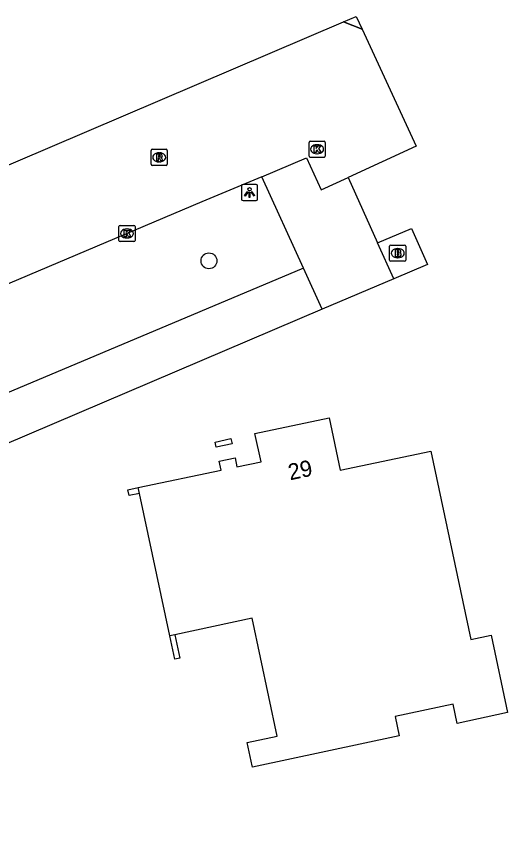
# Model space of a CAD drawing. Extents: x 162417 to 163721, y 384268 to 385416.
# Drawn here: x 163205.3 to 163235.6, y 384770.5 to 384821 of the extents above; entities that cross this region are included whole.
import ezdxf

# ---------------------------------------------------------------- set-up
doc = ezdxf.new("R2010")
doc.units = 0
for name, color, linetype in [('IMGEO_Boom', 7, 'Continuous'), ('IMGEO_Brandkraan', 7, 'Continuous'), ('IMGEO_Erf', 7, 'Continuous'), ('IMGEO_Groenvoorziening', 7, 'Continuous'), ('IMGEO_Hek', 7, 'Continuous'), ('IMGEO_Kolk', 7, 'Continuous'), ('IMGEO_Lichtpunt', 7, 'Continuous'), ('IMGEO_Muur', 7, 'Continuous'), ('IMGEO_Pand', 7, 'Continuous'), ('IMGEO_Pand_nummerreeks', 7, 'Continuous'), ('IMGEO_Rijbaan_lokaal_gesloten', 7, 'Continuous'), ('IMGEO_Rioolput', 7, 'Continuous'), ('IMGEO_Voetpad_open', 7, 'Continuous')]:
    doc.layers.add(name, color=color, linetype=linetype)

msp = doc.modelspace()

# ---------------------------------------------------------------- linework, layer by layer
at = {"layer": 'IMGEO_Boom'}
msp.add_circle((163217.153, 384805.902), 0.489, dxfattribs=at)
at = {"layer": 'IMGEO_Brandkraan'}
for p, q in [((163228.308, 384805.952), (163228.308, 384806.804)), ((163228.383, 384806.878), (163229.235, 384806.878)), ((163229.309, 384806.804), (163229.309, 384805.952)), ((163228.796, 384806.658), (163228.821, 384806.658)), ((163229.235, 384805.878), (163228.383, 384805.878)), ((163228.819, 384806.098), (163228.794, 384806.098))]:
    msp.add_line(p, q, dxfattribs=at)
for points in [[(163228.308, 384805.952), (163228.308, 384806.804)], [(163228.383, 384806.878), (163229.235, 384806.878)], [(163229.309, 384806.804), (163229.309, 384805.952)], [(163228.656, 384806.578), (163228.656, 384806.178), (163228.869, 384806.178)], [(163228.887, 384806.578), (163228.656, 384806.578)], [(163228.835, 384806.497), (163228.781, 384806.497), (163228.781, 384806.421)], [(163228.781, 384806.421), (163228.834, 384806.421)], [(163228.843, 384806.345), (163228.781, 384806.345), (163228.781, 384806.264)], [(163229.235, 384805.878), (163228.383, 384805.878)], [(163228.781, 384806.264), (163228.843, 384806.264)]]:
    msp.add_lwpolyline(points, dxfattribs=at)
for centre, radius, start, end in [((163228.385, 384806.802), 0.0765, 91.552, 178.448), ((163228.385, 384806.802), 0.0765, 91.552, 178.448), ((163229.233, 384806.802), 0.0765, 1.552, 88.448), ((163229.233, 384806.802), 0.0765, 1.552, 88.448), ((163228.836, 384806.459), 0.0379, 267.8285, 90.9355), ((163228.844, 384806.304), 0.0404, 269.8759, 90.5077), ((163228.891, 384806.433), 0.145, 59.4692, 91.5367), ((163228.916, 384806.48), 0.0922, 285.5137, 58.1501), ((163228.921, 384806.288), 0.105, 301.3115, 78.989), ((163228.385, 384805.954), 0.0765, 181.552, 268.448), ((163228.385, 384805.954), 0.0765, 181.552, 268.448), ((163228.875, 384806.429), 0.251, 268.6676, 293.5347), ((163229.233, 384805.954), 0.0765, 271.552, 358.448), ((163229.233, 384805.954), 0.0765, 271.552, 358.448)]:
    msp.add_arc(centre, radius, start, end, dxfattribs=at)
for centre, major_axis, ratio, start_param, end_param in [((163228.795, 384806.378), (-0.387, 0.002), 0.722429, 4.712389, 7.853982), ((163228.82, 384806.378), (-0.39, 0.002), 0.717154, 1.570796, 4.712389)]:
    msp.add_ellipse(centre, major_axis=major_axis, ratio=ratio, start_param=start_param, end_param=end_param, dxfattribs=at)
at = {"layer": 'IMGEO_Erf'}
msp.add_lwpolyline([(163225.47, 384820.661), (163226.246, 384820.995), (163226.612, 384820.203)], dxfattribs=at)
at = {"layer": 'IMGEO_Groenvoorziening'}
msp.add_lwpolyline([(163227.566, 384807.013), (163229.658, 384807.895), (163230.655, 384805.678), (163228.563, 384804.796)], dxfattribs=at)
at = {"layer": 'IMGEO_Hek'}
msp.add_lwpolyline([(163225.47, 384820.661), (163226.612, 384820.203)], dxfattribs=at)
at = {"layer": 'IMGEO_Kolk'}
for p, q in [((163223.331, 384812.367), (163223.331, 384813.219)), ((163223.406, 384813.293), (163224.258, 384813.293)), ((163223.819, 384813.073), (163223.844, 384813.073)), ((163224.332, 384813.219), (163224.332, 384812.367)), ((163223.842, 384812.513), (163223.817, 384812.513)), ((163224.258, 384812.293), (163223.406, 384812.293)), ((163211.594, 384807.168), (163211.594, 384808.02)), ((163211.669, 384808.094), (163212.521, 384808.094)), ((163212.082, 384807.874), (163212.107, 384807.874)), ((163212.595, 384808.02), (163212.595, 384807.168)), ((163212.105, 384807.314), (163212.08, 384807.314)), ((163212.521, 384807.094), (163211.669, 384807.094))]:
    msp.add_line(p, q, dxfattribs=at)
for points in [[(163223.331, 384812.367), (163223.331, 384813.219)], [(163223.406, 384813.293), (163224.258, 384813.293)], [(163223.652, 384812.993), (163223.775, 384812.993), (163223.775, 384812.842), (163223.905, 384812.993), (163224.069, 384812.993), (163223.923, 384812.842), (163224.076, 384812.593), (163223.924, 384812.593), (163223.839, 384812.757), (163223.775, 384812.69), (163223.775, 384812.593), (163223.652, 384812.593), (163223.652, 384812.993)], [(163224.332, 384813.219), (163224.332, 384812.367)], [(163224.258, 384812.293), (163223.406, 384812.293)], [(163211.594, 384807.168), (163211.594, 384808.02)], [(163211.669, 384808.094), (163212.521, 384808.094)], [(163212.595, 384808.02), (163212.595, 384807.168)], [(163211.915, 384807.794), (163212.038, 384807.794), (163212.038, 384807.643), (163212.168, 384807.794), (163212.332, 384807.794), (163212.186, 384807.643), (163212.339, 384807.394), (163212.187, 384807.394), (163212.102, 384807.558), (163212.038, 384807.491), (163212.038, 384807.394), (163211.915, 384807.394), (163211.915, 384807.794)], [(163212.521, 384807.094), (163211.669, 384807.094)]]:
    msp.add_lwpolyline(points, dxfattribs=at)
for centre, start, end in [((163223.408, 384813.217), 91.552, 178.448), ((163223.408, 384813.217), 91.552, 178.448), ((163224.256, 384813.217), 1.552, 88.448), ((163224.256, 384813.217), 1.552, 88.448), ((163223.408, 384812.369), 181.552, 268.448), ((163223.408, 384812.369), 181.552, 268.448), ((163224.256, 384812.369), 271.552, 358.448), ((163224.256, 384812.369), 271.552, 358.448), ((163211.671, 384808.018), 91.552, 178.448), ((163211.671, 384808.018), 91.552, 178.448), ((163212.519, 384808.018), 1.552, 88.448), ((163212.519, 384808.018), 1.552, 88.448), ((163211.671, 384807.17), 181.552, 268.448), ((163211.671, 384807.17), 181.552, 268.448), ((163212.519, 384807.17), 271.552, 358.448), ((163212.519, 384807.17), 271.552, 358.448)]:
    msp.add_arc(centre, 0.0765, start, end, dxfattribs=at)
for centre, major_axis, ratio, start_param, end_param in [((163223.818, 384812.793), (-0.387, 0.002), 0.722429, 4.712389, 7.853982), ((163223.843, 384812.793), (-0.39, 0.002), 0.717154, 1.570796, 4.712389), ((163212.081, 384807.594), (-0.387, 0.002), 0.722429, 4.712389, 7.853982), ((163212.106, 384807.594), (-0.39, 0.002), 0.717154, 1.570796, 4.712389)]:
    msp.add_ellipse(centre, major_axis=major_axis, ratio=ratio, start_param=start_param, end_param=end_param, dxfattribs=at)
at = {"layer": 'IMGEO_Lichtpunt'}
for p, q in [((163219.165, 384810.526), (163219.165, 384809.719)), ((163219.165, 384810.526), (163219.165, 384809.719)), ((163220.067, 384810.621), (163219.259, 384810.621)), ((163220.067, 384810.621), (163219.259, 384810.621)), ((163220.161, 384809.719), (163220.161, 384810.526)), ((163220.161, 384809.719), (163220.161, 384810.526)), ((163219.259, 384809.625), (163220.067, 384809.625)), ((163219.259, 384809.625), (163220.067, 384809.625))]:
    msp.add_line(p, q, dxfattribs=at)
for points in [[(163219.539, 384810.19), (163219.578, 384810.162), (163219.39, 384809.9), (163219.352, 384809.927), (163219.539, 384810.19)], [(163219.641, 384810.142), (163219.688, 384810.142), (163219.688, 384809.82), (163219.641, 384809.82), (163219.641, 384810.142)], [(163219.751, 384810.162), (163219.789, 384810.189), (163219.976, 384809.927), (163219.937, 384809.899), (163219.751, 384810.162)]]:
    msp.add_lwpolyline(points, dxfattribs=at)
msp.add_circle((163219.664, 384810.324), 0.0994, dxfattribs=at)
for centre, start, end in [((163219.259, 384810.526), 90, 180), ((163219.259, 384810.526), 90, 180), ((163220.067, 384810.526), 0, 90), ((163220.067, 384810.526), 0, 90), ((163219.259, 384809.719), 180, 270), ((163219.259, 384809.719), 180, 270), ((163220.067, 384809.719), 270, 0), ((163220.067, 384809.719), 270, 360)]:
    msp.add_arc(centre, 0.0946, start, end, dxfattribs=at)
at = {"layer": 'IMGEO_Muur'}
for points in [[(163212.869, 384791.55), (163212.23, 384791.413), (163212.155, 384791.767), (163212.794, 384791.903)], [(163215.056, 384782.822), (163215.363, 384781.384), (163215.05, 384781.317), (163214.743, 384782.755)]]:
    msp.add_lwpolyline(points, dxfattribs=at)
at = {"layer": 'IMGEO_Pand'}
for points in [[(163212.794, 384791.903), (163217.902, 384792.992), (163217.787, 384793.528), (163218.765, 384793.736), (163218.883, 384793.178), (163220.369, 384793.494), (163219.995, 384795.243), (163224.572, 384796.219), (163225.264, 384792.973), (163230.842, 384794.162), (163233.32, 384782.536), (163234.573, 384782.803), (163235.593, 384778.013), (163232.484, 384777.351), (163232.23, 384778.543), (163228.646, 384777.779), (163228.899, 384776.589), (163219.838, 384774.658), (163219.823, 384774.728), (163219.516, 384776.17), (163221.365, 384776.564), (163219.815, 384783.836), (163215.056, 384782.822)], [(163218.51, 384794.927), (163218.579, 384794.604), (163217.601, 384794.395), (163217.532, 384794.718), (163218.51, 384794.927)], [(163212.869, 384791.55), (163212.794, 384791.903)], [(163214.743, 384782.755), (163212.869, 384791.55)], [(163215.056, 384782.822), (163214.743, 384782.755)]]:
    msp.add_lwpolyline(points, dxfattribs=at)
at = {"layer": 'IMGEO_Rijbaan_lokaal_gesloten'}
for points in [[(163189.317, 384805.604), (163189.37, 384805.252), (163225.47, 384820.661)], [(163226.612, 384820.203), (163225.47, 384820.661)], [(163226.612, 384820.203), (163229.945, 384812.987), (163225.751, 384811.048)], [(163220.41, 384811.089), (163223.174, 384812.257), (163224.089, 384810.279), (163225.751, 384811.048)], [(163220.41, 384811.089), (163216.72, 384809.538), (163190.562, 384798.467), (163190.259, 384798.333)]]:
    msp.add_lwpolyline(points, dxfattribs=at)
at = {"layer": 'IMGEO_Rioolput'}
for p, q in [((163213.581, 384811.867), (163213.581, 384812.719)), ((163213.656, 384812.793), (163214.508, 384812.793)), ((163214.069, 384812.573), (163214.094, 384812.573)), ((163214.582, 384812.719), (163214.582, 384811.867)), ((163214.092, 384812.013), (163214.067, 384812.013)), ((163214.508, 384811.793), (163213.656, 384811.793))]:
    msp.add_line(p, q, dxfattribs=at)
for points in [[(163213.581, 384811.867), (163213.581, 384812.719)], [(163213.656, 384812.793), (163214.508, 384812.793)], [(163214.17, 384812.491), (163213.918, 384812.493), (163213.918, 384812.093)], [(163214.096, 384812.412), (163214.042, 384812.412), (163214.042, 384812.331)], [(163214.582, 384812.719), (163214.582, 384811.867)], [(163213.918, 384812.093), (163214.042, 384812.093), (163214.042, 384812.255), (163214.053, 384812.255)], [(163214.042, 384812.331), (163214.094, 384812.331)], [(163214.1, 384812.226), (163214.171, 384812.093), (163214.311, 384812.093), (163214.246, 384812.219)], [(163214.508, 384811.793), (163213.656, 384811.793)]]:
    msp.add_lwpolyline(points, dxfattribs=at)
for centre, radius, start, end in [((163213.658, 384812.717), 0.0765, 91.552, 178.448), ((163213.658, 384812.717), 0.0765, 91.552, 178.448), ((163214.102, 384812.316), 0.0964, 77.0061, 93.1865), ((163214.116, 384812.373), 0.0378, 276.6634, 79.6772), ((163214.169, 384812.381), 0.109, 350.3612, 89.416), ((163214.167, 384812.381), 0.112, 277.5842, 350.9817), ((163214.506, 384812.717), 0.0765, 1.552, 88.448), ((163214.506, 384812.717), 0.0765, 1.552, 88.448), ((163213.658, 384811.869), 0.0765, 181.552, 268.448), ((163213.658, 384811.869), 0.0765, 181.552, 268.448), ((163214.052, 384812.202), 0.0533, 26.0293, 88.6989), ((163214.078, 384812.52), 0.19, 274.7715, 282.9687), ((163214.151, 384812.166), 0.108, 29.5134, 73.7905), ((163214.506, 384811.869), 0.0765, 271.552, 358.448), ((163214.506, 384811.869), 0.0765, 271.552, 358.448)]:
    msp.add_arc(centre, radius, start, end, dxfattribs=at)
for centre, major_axis, ratio, start_param, end_param in [((163214.068, 384812.293), (-0.387, 0.002), 0.722429, 4.712389, 7.853982), ((163214.093, 384812.293), (-0.39, 0.002), 0.717154, 1.570796, 4.712389)]:
    msp.add_ellipse(centre, major_axis=major_axis, ratio=ratio, start_param=start_param, end_param=end_param, dxfattribs=at)
at = {"layer": 'IMGEO_Voetpad_open'}
for points in [[(163222.984, 384805.457), (163220.41, 384811.089)], [(163225.751, 384811.048), (163227.566, 384807.013)], [(163228.563, 384804.796), (163227.566, 384807.013)], [(163222.984, 384805.457), (163191.759, 384792.294), (163191.508, 384792.188), (163190.259, 384798.333)], [(163224.144, 384802.92), (163222.984, 384805.457)], [(163228.563, 384804.796), (163224.144, 384802.92)], [(163224.144, 384802.92), (163192.437, 384789.411), (163200.664, 384750), (163215.633, 384678.291)]]:
    msp.add_lwpolyline(points, dxfattribs=at)

# ---------------------------------------------------------------- texts
at = {"layer": 'IMGEO_Pand_nummerreeks'}
msp.add_text('29', height=1, rotation=12.0378, dxfattribs=at).set_placement((163222.159, 384792.351))

doc.saveas('drawing.dxf')
